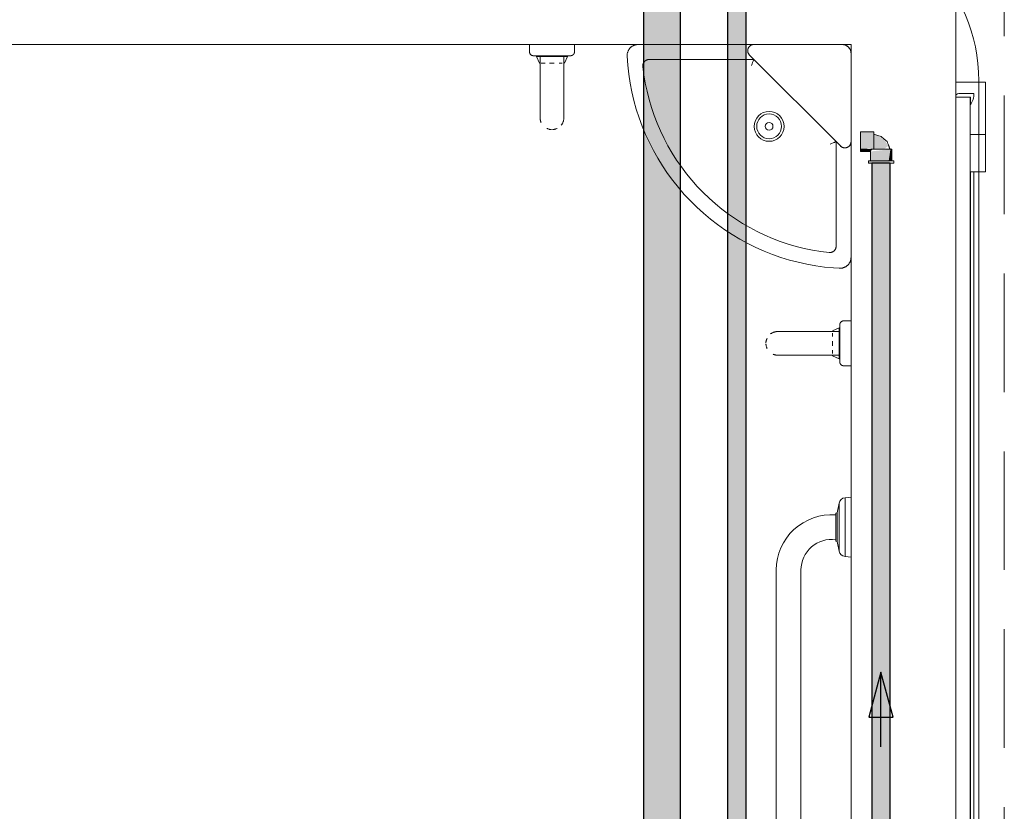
# Model space of a CAD drawing. Header units: millimetres. Extents: x 567 to 934, y -1 to 364.
# Tile 677 of 1056: x 798.15 to 800.78, y 92.27 to 94.39. Entities that reach past the tile are written whole.
import ezdxf

# ---------------------------------------------------------------- set-up
doc = ezdxf.new("R2010")
doc.units = ezdxf.units.MM
doc.header["$MEASUREMENT"] = 0
doc.linetypes.add('HIDDEN2', pattern=[0.47625, 0.3175, -0.15875])
for name, color, linetype, lineweight in [('A-ANNO-SYMB', 7, 'Continuous', 9), ('A-DETL', 7, 'Continuous', 13), ('A-GENM', 7, 'Continuous', 13), ('A-WALL', 7, 'Continuous', 25), ('AF-Condutos', 140, 'Continuous', 25), ('AF-Peça de utilização', 152, 'Continuous', 18), ('AF-Sentido conduto', 140, 'Continuous', 30), ('DI-Detalhes', 1, 'HIDDEN2', 9), ('Peças hidrossanitárias', 7, 'Continuous', 13)]:
    doc.layers.add(name, color=color, linetype=linetype, lineweight=lineweight)

msp = doc.modelspace()

# ---------------------------------------------------------------- hatches: boundary and pattern name
at = {"layer": 'AF-Condutos', "linetype": 'Continuous'}
for points in [[(799.915, 91.0487), (799.915, 104.4078), (799.8161, 104.4078), (799.8161, 91.0487)], [(800.09, 91.0877), (800.09, 101.4358), (800.0405, 101.4358), (800.0405, 91.0877)], [(800.476, 91.0877), (800.476, 94.0046), (800.4265, 94.0046), (800.4265, 91.0877)]]:
    msp.add_hatch(color=151, dxfattribs=at).paths.add_polyline_path(points)
at = {"layer": 'AF-Peça de utilização', "linetype": 'Continuous'}
for points in [[(800.432, 94.0888), (800.3963, 94.0888), (800.3963, 94.0811), (800.432, 94.0853)], [(800.432, 94.0853), (800.3963, 94.0811), (800.3963, 94.044), (800.432, 94.044)], [(800.4424, 94.0793), (800.432, 94.0824), (800.432, 94.0429), (800.4593, 94.0429), (800.4716, 94.0521), (800.4582, 94.0683)], [(800.4233, 94.0364), (800.4289, 94.0429), (800.3963, 94.044), (800.3963, 94.0373)], [(800.4233, 94.0364), (800.4233, 94.0114), (800.4718, 94.0114), (800.4762, 94.0421)], [(800.4791, 94.0114), (800.4801, 94.0429), (800.4763, 94.0429), (800.4718, 94.0114)], [(800.4177, 94.0114), (800.4177, 94.0046), (800.4687, 94.0046), (800.476, 94.011)]]:
    msp.add_hatch(color=161, dxfattribs=at).paths.add_polyline_path(points)

# ---------------------------------------------------------------- linework, layer by layer
at = {"layer": 'A-ANNO-SYMB', "color": 8, "linetype": 'Continuous', "lineweight": 5}
msp.add_line((800.7126, 90.6866), (800.7126, 94.2258), dxfattribs=at)
msp.add_arc((800.2626, 94.2258), 0.45, 0, 90, dxfattribs=at)
at = {"layer": 'A-DETL', "color": 8, "linetype": 'Continuous', "lineweight": 5}
msp.add_line((800.651, 87.679), (800.651, 104.7627), dxfattribs=at)
at = {"layer": 'A-GENM', "color": 8, "lineweight": 5}
for p, q in [((800.651, 94.2216), (800.731, 94.2216)), ((800.731, 94.2216), (800.731, 94.1216)), ((800.6992, 94.1916), (800.659, 94.1916)), ((800.651, 94.1836), (800.651, 94.1816)), ((800.6892, 94.1816), (800.651, 94.1816)), ((800.651, 94.1816), (800.651, 88.1816)), ((800.651, 94.1816), (800.6902, 94.1816)), ((800.6892, 88.1816), (800.6892, 94.1816)), ((800.6902, 94.1816), (800.6902, 94.1616)), ((800.731, 94.0816), (800.731, 94.1216)), ((800.6892, 94.0816), (800.731, 94.0816)), ((800.731, 94.0816), (800.731, 94.0216)), ((800.731, 93.9816), (800.731, 94.0216)), ((800.6892, 93.9816), (800.731, 93.9816)), ((800.6902, 93.9816), (800.6902, 88.3816)), ((800.6992, 88.3816), (800.6992, 93.9816)), ((800.6993, 88.3816), (800.6993, 93.9816))]:
    msp.add_line(p, q, dxfattribs=at)
for centre, radius, start, end in [((800.659, 94.1836), 0.00799, 90, 180), ((800.6551, 94.1885), 0.0442, 322.5606, 4.0606)]:
    msp.add_arc(centre, radius, start, end, dxfattribs=at)
at = {"layer": 'A-WALL', "color": 8, "lineweight": 5}
for p, q in [((800.651, 87.479), (800.651, 95.079)), ((798.051, 94.3227), (800.371, 94.3227)), ((800.371, 94.3227), (800.371, 90.7227))]:
    msp.add_line(p, q, dxfattribs=at)
at = {"layer": 'AF-Condutos'}
for p, q in [((799.8161, 104.4078), (799.8161, 91.0487)), ((799.915, 91.0487), (799.915, 104.4078)), ((800.0405, 101.4358), (800.0405, 91.0877)), ((800.09, 91.0877), (800.09, 101.4358)), ((800.4265, 94.0046), (800.4265, 91.0877)), ((800.4308, 94.0046), (800.4265, 94.0046)), ((800.4385, 94.0046), (800.4308, 94.0046)), ((800.4484, 94.0046), (800.4385, 94.0046)), ((800.4587, 94.0046), (800.4484, 94.0046)), ((800.4677, 94.0046), (800.4587, 94.0046)), ((800.4738, 94.0046), (800.4677, 94.0046)), ((800.476, 94.0046), (800.4738, 94.0046)), ((800.476, 91.0877), (800.476, 94.0046))]:
    msp.add_line(p, q, dxfattribs=at)
at = {"layer": 'AF-Peça de utilização'}
for p, q in [((800.3963, 94.0888), (800.3963, 94.0879)), ((800.432, 94.0888), (800.3963, 94.0888)), ((800.3963, 94.0879), (800.3963, 94.0853)), ((800.3963, 94.0853), (800.3963, 94.0811)), ((800.432, 94.0879), (800.432, 94.0888)), ((800.432, 94.0853), (800.432, 94.0879)), ((800.432, 94.0824), (800.432, 94.0853)), ((800.3963, 94.0811), (800.3963, 94.0757)), ((800.3963, 94.0757), (800.3963, 94.0694)), ((800.3963, 94.0694), (800.3963, 94.0626)), ((800.3963, 94.0626), (800.3963, 94.0558)), ((800.432, 94.0811), (800.432, 94.0824)), ((800.432, 94.0824), (800.432, 94.0818)), ((800.4424, 94.0793), (800.432, 94.0824)), ((800.432, 94.0818), (800.432, 94.0798)), ((800.432, 94.0757), (800.432, 94.0811)), ((800.432, 94.0798), (800.432, 94.0767)), ((800.432, 94.0767), (800.432, 94.0726)), ((800.432, 94.0694), (800.432, 94.0757)), ((800.432, 94.0726), (800.432, 94.0679)), ((800.432, 94.0626), (800.432, 94.0694)), ((800.432, 94.0679), (800.432, 94.0627)), ((800.432, 94.0627), (800.432, 94.0575)), ((800.432, 94.0558), (800.432, 94.0626)), ((800.4515, 94.0766), (800.4424, 94.0793)), ((800.4593, 94.0696), (800.4515, 94.0766)), ((800.4672, 94.0627), (800.4593, 94.0696)), ((800.4681, 94.0597), (800.4672, 94.0627)), ((800.4716, 94.0521), (800.4681, 94.0597)), ((800.3963, 94.0558), (800.3963, 94.0495)), ((800.3963, 94.0495), (800.3963, 94.044)), ((800.3963, 94.044), (800.3963, 94.0429)), ((800.3963, 94.0429), (800.3963, 94.0399)), ((800.3963, 94.0399), (800.3963, 94.0373)), ((800.3963, 94.0373), (800.3963, 94.0364)), ((800.3963, 94.0364), (800.4233, 94.0364)), ((800.4233, 94.0364), (800.4233, 94.0114)), ((800.4271, 94.0429), (800.4243, 94.0429)), ((800.4316, 94.0429), (800.4271, 94.0429)), ((800.432, 94.0429), (800.4316, 94.0429)), ((800.432, 94.0575), (800.432, 94.0524)), ((800.432, 94.0495), (800.432, 94.0558)), ((800.432, 94.0524), (800.432, 94.0476)), ((800.432, 94.044), (800.432, 94.0495)), ((800.432, 94.0476), (800.432, 94.0429)), ((800.432, 94.0429), (800.432, 94.044)), ((800.4375, 94.0429), (800.432, 94.0429)), ((800.432, 94.0429), (800.4364, 94.0429)), ((800.4364, 94.0429), (800.4416, 94.0429)), ((800.4443, 94.0429), (800.4375, 94.0429)), ((800.4416, 94.0429), (800.4474, 94.0429)), ((800.4517, 94.0429), (800.4443, 94.0429)), ((800.4474, 94.0429), (800.4534, 94.0429)), ((800.459, 94.0429), (800.4517, 94.0429)), ((800.4534, 94.0429), (800.4593, 94.0429)), ((800.4659, 94.0429), (800.459, 94.0429)), ((800.4593, 94.0429), (800.4647, 94.0429)), ((800.4647, 94.0429), (800.4693, 94.0429)), ((800.4718, 94.0429), (800.4659, 94.0429)), ((800.4693, 94.0429), (800.4728, 94.0429)), ((800.4712, 94.0534), (800.475, 94.0429)), ((800.4758, 94.0429), (800.4712, 94.0534)), ((800.475, 94.0429), (800.4716, 94.0521)), ((800.475, 94.0429), (800.4718, 94.0429)), ((800.4728, 94.0429), (800.475, 94.0429)), ((800.4758, 94.0429), (800.475, 94.0429)), ((800.475, 94.0429), (800.4758, 94.0429)), ((800.4763, 94.0429), (800.4758, 94.0429)), ((800.4791, 94.0429), (800.4763, 94.0429)), ((800.4801, 94.0429), (800.4791, 94.0429)), ((800.4801, 94.0114), (800.4801, 94.0429)), ((800.4188, 94.0114), (800.4177, 94.0114)), ((800.4177, 94.0114), (800.4177, 94.0046)), ((800.4222, 94.0114), (800.4188, 94.0114)), ((800.4233, 94.0114), (800.4222, 94.0114)), ((800.4265, 94.0114), (800.4233, 94.0114)), ((800.4233, 94.0114), (800.4243, 94.0114)), ((800.4243, 94.0114), (800.4271, 94.0114)), ((800.4276, 94.0114), (800.4265, 94.0114)), ((800.4271, 94.0114), (800.4316, 94.0114)), ((800.4347, 94.0114), (800.4276, 94.0114)), ((800.4316, 94.0114), (800.432, 94.0114)), ((800.432, 94.0114), (800.4375, 94.0114)), ((800.4429, 94.0114), (800.4347, 94.0114)), ((800.4375, 94.0114), (800.4443, 94.0114)), ((800.4517, 94.0114), (800.4429, 94.0114)), ((800.4443, 94.0114), (800.4517, 94.0114)), ((800.4605, 94.0114), (800.4517, 94.0114)), ((800.4517, 94.0114), (800.459, 94.0114)), ((800.459, 94.0114), (800.4659, 94.0114)), ((800.4687, 94.0114), (800.4605, 94.0114)), ((800.4659, 94.0114), (800.4718, 94.0114)), ((800.4757, 94.0114), (800.4687, 94.0114)), ((800.4718, 94.0114), (800.4763, 94.0114)), ((800.4801, 94.0114), (800.4757, 94.0114)), ((800.4763, 94.0114), (800.4791, 94.0114)), ((800.4791, 94.0114), (800.4801, 94.0114)), ((800.4811, 94.0114), (800.4801, 94.0114)), ((800.4845, 94.0114), (800.4811, 94.0114)), ((800.4857, 94.0114), (800.4845, 94.0114)), ((800.4857, 94.0046), (800.4857, 94.0114)), ((800.4177, 94.0046), (800.4188, 94.0046)), ((800.4188, 94.0046), (800.4222, 94.0046)), ((800.4222, 94.0046), (800.4265, 94.0046)), ((800.4265, 94.0046), (800.4276, 94.0046)), ((800.4276, 94.0046), (800.4347, 94.0046)), ((800.4347, 94.0046), (800.4429, 94.0046)), ((800.4429, 94.0046), (800.4517, 94.0046)), ((800.4517, 94.0046), (800.4605, 94.0046)), ((800.4605, 94.0046), (800.4687, 94.0046)), ((800.4687, 94.0046), (800.4757, 94.0046)), ((800.4757, 94.0046), (800.476, 94.0046)), ((800.476, 94.0046), (800.4811, 94.0046)), ((800.4811, 94.0046), (800.4845, 94.0046)), ((800.4845, 94.0046), (800.4857, 94.0046))]:
    msp.add_line(p, q, dxfattribs=at)
at = {"layer": 'AF-Sentido conduto'}
for p, q in [((800.451, 92.6427), (800.4186, 92.5219)), ((800.4833, 92.5219), (800.451, 92.6427)), ((800.4186, 92.5219), (800.4833, 92.5219))]:
    msp.add_line(p, q, dxfattribs=at)
msp.add_lwpolyline([(800.451, 92.4427), (800.451, 92.6427)], dxfattribs=at)
at = {"layer": 'DI-Detalhes'}
msp.add_lwpolyline([(795.62, 94.6622), (800.7809, 94.6622), (800.7809, 90.1586), (795.62, 90.1586), (795.62, 94.6622)], dxfattribs=at)
at = {"layer": 'Peças hidrossanitárias', "color": 8, "lineweight": 5}
for p, q in [((799.511, 94.3227), (799.511, 94.3027)), ((799.631, 94.3027), (799.631, 94.3227)), ((799.5293, 94.2927), (799.5293, 94.2907)), ((799.5293, 94.2927), (799.5293, 94.2907)), ((799.5293, 94.2907), (799.5377, 94.2727)), ((799.6127, 94.2907), (799.5293, 94.2907)), ((799.5385, 94.2727), (799.5377, 94.2727)), ((799.5393, 94.2927), (799.5393, 94.2327)), ((799.5523, 94.2727), (799.5417, 94.2727)), ((799.5772, 94.2727), (799.5647, 94.2727)), ((799.5985, 94.2727), (799.5897, 94.2727)), ((799.6027, 94.2327), (799.6027, 94.2927)), ((799.6043, 94.2727), (799.6127, 94.2907)), ((799.6127, 94.2907), (799.6127, 94.2927)), ((799.6127, 94.2907), (799.6127, 94.2927)), ((799.831, 94.2827), (799.8303, 94.2827)), ((799.831, 94.2827), (800.111, 94.2827)), ((800.0993, 94.2944), (800.3427, 94.051)), ((799.814, 94.2645), (799.8141, 94.2639)), ((800.331, 94.0627), (800.331, 93.7827)), ((800.0145, 93.8909), (800.0162, 93.8895)), ((800.331, 93.7821), (800.331, 93.7827)), ((800.3121, 93.7658), (800.3128, 93.7657)), ((800.339, 93.5644), (800.321, 93.556)), ((800.341, 93.5644), (800.339, 93.5644)), ((800.339, 93.481), (800.339, 93.5644)), ((800.341, 93.5644), (800.339, 93.5644)), ((800.371, 93.5827), (800.351, 93.5827)), ((800.341, 93.5544), (800.281, 93.5544)), ((800.321, 93.5414), (800.321, 93.5502)), ((800.321, 93.5164), (800.321, 93.5289)), ((800.281, 93.491), (800.341, 93.491)), ((800.321, 93.4951), (800.321, 93.504)), ((800.321, 93.4894), (800.321, 93.4901)), ((800.321, 93.4894), (800.339, 93.481)), ((800.339, 93.481), (800.341, 93.481)), ((800.339, 93.481), (800.341, 93.481)), ((800.351, 93.4627), (800.371, 93.4627)), ((800.355, 93.1093), (800.371, 93.1107)), ((800.3336, 93.0689), (800.3389, 93.0949)), ((800.3389, 93.0949), (800.3389, 92.9664)), ((800.355, 92.9521), (800.355, 93.1093)), ((800.33, 93.0682), (800.3336, 93.0689)), ((800.33, 93.0632), (800.33, 93.0682)), ((800.33, 92.9969), (800.33, 93.0632)), ((800.3336, 92.9925), (800.3336, 93.0689)), ((800.33, 92.9931), (800.33, 92.9969)), ((800.3336, 92.9925), (800.33, 92.9931)), ((800.3389, 92.9664), (800.3336, 92.9925)), ((800.371, 92.9507), (800.355, 92.9521)), ((800.171, 91.5373), (800.171, 92.916)), ((800.237, 92.916), (800.237, 91.5373))]:
    msp.add_line(p, q, dxfattribs=at)
for points in [[(799.8018, 94.3227), (799.8006, 94.3226), (799.7994, 94.3226), (799.7982, 94.3225), (799.797, 94.3223), (799.7958, 94.3221), (799.7946, 94.3218), (799.7935, 94.3215), (799.7923, 94.3211), (799.7912, 94.3207), (799.7901, 94.3203), (799.789, 94.3198), (799.7879, 94.3193), (799.7869, 94.3187), (799.7858, 94.3181), (799.7848, 94.3174), (799.7839, 94.3167), (799.7829, 94.316), (799.782, 94.3152), (799.7811, 94.3144), (799.7803, 94.3136), (799.7794, 94.3127), (799.7787, 94.3118), (799.7779, 94.3108), (799.7772, 94.3099), (799.7765, 94.3089), (799.7759, 94.3079), (799.7753, 94.3068), (799.7748, 94.3057), (799.7743, 94.3047), (799.7738, 94.3035), (799.7734, 94.3024), (799.773, 94.3013), (799.7727, 94.3001), (799.7724, 94.2989), (799.7722, 94.2978), (799.772, 94.2966), (799.7719, 94.2954), (799.7718, 94.2942), (799.7718, 94.293), (799.7718, 94.2918), (799.7718, 94.2911)], [(800.111, 94.3227), (800.1103, 94.3227), (800.1097, 94.3226), (800.109, 94.3226), (800.1083, 94.3225), (800.1077, 94.3223), (800.107, 94.3222), (800.1064, 94.322), (800.1058, 94.3218), (800.1051, 94.3216), (800.1045, 94.3214), (800.1039, 94.3211), (800.1033, 94.3208), (800.1028, 94.3205), (800.1022, 94.3201), (800.1016, 94.3198), (800.1011, 94.3194), (800.1006, 94.319), (800.1001, 94.3186), (800.0996, 94.3181), (800.0991, 94.3176), (800.0986, 94.3172), (800.0982, 94.3167), (800.0978, 94.3161), (800.0974, 94.3156), (800.097, 94.3151), (800.0967, 94.3145), (800.0964, 94.3139), (800.0961, 94.3133), (800.0958, 94.3127), (800.0955, 94.3121), (800.0953, 94.3115), (800.0951, 94.3109), (800.0949, 94.3102), (800.0948, 94.3096), (800.0947, 94.3089), (800.0946, 94.3083), (800.0945, 94.3076), (800.0944, 94.3069), (800.0944, 94.3063), (800.0944, 94.3056), (800.0945, 94.305), (800.0945, 94.3043), (800.0946, 94.3036), (800.0947, 94.303), (800.0949, 94.3023), (800.095, 94.3017), (800.0952, 94.3011), (800.0954, 94.3004), (800.0957, 94.2998), (800.0959, 94.2992), (800.0962, 94.2986), (800.0965, 94.298), (800.0969, 94.2975), (800.0972, 94.2969), (800.0976, 94.2964), (800.098, 94.2958), (800.0984, 94.2953), (800.0989, 94.2948), (800.0993, 94.2944)], [(800.371, 94.2987), (800.371, 94.2996), (800.3709, 94.3006), (800.3708, 94.3015), (800.3707, 94.3025), (800.3705, 94.3034), (800.3703, 94.3044), (800.3701, 94.3053), (800.3698, 94.3062), (800.3694, 94.3071), (800.3691, 94.308), (800.3687, 94.3089), (800.3683, 94.3098), (800.3678, 94.3106), (800.3673, 94.3114), (800.3668, 94.3122), (800.3662, 94.313), (800.3656, 94.3138), (800.365, 94.3145), (800.3644, 94.3152), (800.3637, 94.3159), (800.363, 94.3165), (800.3623, 94.3172), (800.3615, 94.3178), (800.3608, 94.3183), (800.36, 94.3189), (800.3591, 94.3194), (800.3583, 94.3198), (800.3574, 94.3203), (800.3566, 94.3207), (800.3557, 94.321), (800.3548, 94.3214), (800.3539, 94.3217), (800.3529, 94.3219), (800.352, 94.3221), (800.3511, 94.3223), (800.3501, 94.3225), (800.3492, 94.3226), (800.3482, 94.3226), (800.3472, 94.3227)], [(799.521, 94.2927), (799.5206, 94.2927), (799.5202, 94.2927), (799.5198, 94.2927), (799.5194, 94.2928), (799.519, 94.2929), (799.5186, 94.293), (799.5182, 94.2931), (799.5178, 94.2932), (799.5175, 94.2933), (799.5171, 94.2935), (799.5167, 94.2936), (799.5164, 94.2938), (799.516, 94.294), (799.5157, 94.2942), (799.5153, 94.2944), (799.515, 94.2947), (799.5147, 94.2949), (799.5144, 94.2952), (799.5141, 94.2954), (799.5138, 94.2957), (799.5135, 94.296), (799.5133, 94.2963), (799.513, 94.2966), (799.5128, 94.2969), (799.5126, 94.2973), (799.5124, 94.2976), (799.5122, 94.298), (799.512, 94.2983), (799.5118, 94.2987), (799.5117, 94.299), (799.5115, 94.2994), (799.5114, 94.2998), (799.5113, 94.3002), (799.5112, 94.3006), (799.5111, 94.301), (799.5111, 94.3014), (799.511, 94.3018), (799.511, 94.3022), (799.511, 94.3026), (799.511, 94.3027)], [(799.5198, 94.2927), (799.5194, 94.2928), (799.519, 94.2929), (799.5186, 94.293), (799.5182, 94.2931), (799.5178, 94.2932), (799.5175, 94.2933), (799.5171, 94.2935), (799.5167, 94.2936), (799.5164, 94.2938), (799.516, 94.294), (799.5157, 94.2942), (799.5153, 94.2944), (799.515, 94.2947), (799.5147, 94.2949), (799.5144, 94.2952), (799.5141, 94.2954), (799.5138, 94.2957), (799.5135, 94.296), (799.5133, 94.2963), (799.513, 94.2966), (799.5128, 94.2969), (799.5126, 94.2973), (799.5124, 94.2976), (799.5122, 94.298), (799.512, 94.2983), (799.5118, 94.2987), (799.5117, 94.299), (799.5115, 94.2994), (799.5114, 94.2998), (799.5113, 94.3002), (799.5112, 94.3006), (799.5111, 94.301), (799.5111, 94.3014), (799.511, 94.3018)], [(799.631, 94.3027), (799.631, 94.3023), (799.631, 94.3019), (799.6309, 94.3015), (799.6309, 94.3011), (799.6308, 94.3007), (799.6307, 94.3003), (799.6306, 94.2999), (799.6305, 94.2995), (799.6303, 94.2991), (799.6302, 94.2988), (799.63, 94.2984), (799.6299, 94.2981), (799.6297, 94.2977), (799.6295, 94.2974), (799.6292, 94.297), (799.629, 94.2967), (799.6288, 94.2964), (799.6285, 94.2961), (799.6282, 94.2958), (799.628, 94.2955), (799.6277, 94.2952), (799.6274, 94.295), (799.627, 94.2947), (799.6267, 94.2945), (799.6264, 94.2943), (799.626, 94.294), (799.6257, 94.2939), (799.6253, 94.2937), (799.625, 94.2935), (799.6246, 94.2934), (799.6242, 94.2932), (799.6239, 94.2931), (799.6235, 94.293), (799.6231, 94.2929), (799.6227, 94.2928), (799.6223, 94.2928), (799.6219, 94.2927), (799.6215, 94.2927), (799.6211, 94.2927), (799.621, 94.2927)], [(799.631, 94.3019), (799.6309, 94.3015), (799.6309, 94.3011), (799.6308, 94.3007), (799.6307, 94.3003), (799.6306, 94.2999), (799.6305, 94.2995), (799.6303, 94.2991), (799.6302, 94.2988), (799.63, 94.2984), (799.6299, 94.2981), (799.6297, 94.2977), (799.6295, 94.2974), (799.6292, 94.297), (799.629, 94.2967), (799.6288, 94.2964), (799.6285, 94.2961), (799.6282, 94.2958), (799.628, 94.2955), (799.6277, 94.2952), (799.6274, 94.295), (799.627, 94.2947), (799.6267, 94.2945), (799.6264, 94.2943), (799.626, 94.294), (799.6257, 94.2939), (799.6253, 94.2937), (799.625, 94.2935), (799.6246, 94.2934), (799.6242, 94.2932), (799.6239, 94.2931), (799.6235, 94.293), (799.6231, 94.2929), (799.6227, 94.2928), (799.6223, 94.2928)], [(799.5303, 94.2927), (799.5292, 94.2927), (799.5281, 94.2927), (799.5271, 94.2927), (799.5262, 94.2927), (799.5254, 94.2927), (799.5246, 94.2927), (799.5239, 94.2927), (799.5232, 94.2927), (799.5227, 94.2927), (799.5222, 94.2927), (799.5218, 94.2927), (799.5215, 94.2927), (799.5212, 94.2927), (799.5211, 94.2927), (799.521, 94.2927), (799.521, 94.2927)], [(799.521, 94.2927), (799.521, 94.2927), (799.5211, 94.2927), (799.5213, 94.2927), (799.5216, 94.2927), (799.522, 94.2927), (799.5224, 94.2927), (799.5229, 94.2927), (799.5235, 94.2927), (799.5242, 94.2927), (799.5249, 94.2927), (799.5257, 94.2927), (799.5266, 94.2927), (799.5276, 94.2927), (799.5286, 94.2927), (799.5297, 94.2927), (799.5309, 94.2927), (799.5321, 94.2927), (799.5334, 94.2927), (799.5347, 94.2927), (799.5362, 94.2927), (799.5376, 94.2927), (799.5391, 94.2927), (799.5407, 94.2927), (799.5423, 94.2927), (799.544, 94.2927), (799.5457, 94.2927), (799.5474, 94.2927), (799.5492, 94.2927), (799.551, 94.2927), (799.5529, 94.2927), (799.5547, 94.2927), (799.5566, 94.2927), (799.5586, 94.2927), (799.5605, 94.2927), (799.5625, 94.2927), (799.5645, 94.2927), (799.5665, 94.2927), (799.5684, 94.2927), (799.5704, 94.2927), (799.5724, 94.2927), (799.5744, 94.2927), (799.5764, 94.2927), (799.5784, 94.2927), (799.5804, 94.2927), (799.5823, 94.2927), (799.5843, 94.2927), (799.5862, 94.2927), (799.5881, 94.2927), (799.59, 94.2927), (799.5918, 94.2927), (799.5936, 94.2927), (799.5954, 94.2927), (799.5971, 94.2927), (799.5988, 94.2927), (799.6004, 94.2927), (799.602, 94.2927), (799.6035, 94.2927), (799.605, 94.2927), (799.6065, 94.2927), (799.6079, 94.2927), (799.6092, 94.2927), (799.6104, 94.2927), (799.6116, 94.2927), (799.6128, 94.2927), (799.6138, 94.2927), (799.6148, 94.2927), (799.6158, 94.2927), (799.6166, 94.2927), (799.6174, 94.2927), (799.6181, 94.2927), (799.6187, 94.2927), (799.6193, 94.2927), (799.6198, 94.2927), (799.6202, 94.2927), (799.6205, 94.2927), (799.6207, 94.2927), (799.6209, 94.2927), (799.621, 94.2927), (799.621, 94.2927)], [(799.5257, 94.2927), (799.5266, 94.2927), (799.5276, 94.2927), (799.5286, 94.2927), (799.5297, 94.2927), (799.5309, 94.2927)], [(799.5303, 94.2927), (799.5292, 94.2927), (799.5281, 94.2927), (799.5271, 94.2927), (799.5262, 94.2927)], [(799.621, 94.2927), (799.6209, 94.2927), (799.6208, 94.2927), (799.6206, 94.2927), (799.6203, 94.2927), (799.62, 94.2927), (799.6196, 94.2927), (799.619, 94.2927), (799.6184, 94.2927), (799.6178, 94.2927), (799.617, 94.2927), (799.6162, 94.2927), (799.6153, 94.2927), (799.6144, 94.2927), (799.6133, 94.2927), (799.6123, 94.2927), (799.6111, 94.2927)], [(799.6162, 94.2927), (799.6153, 94.2927), (799.6144, 94.2927), (799.6133, 94.2927), (799.6123, 94.2927), (799.6111, 94.2927)], [(799.6116, 94.2927), (799.6128, 94.2927), (799.6138, 94.2927), (799.6148, 94.2927), (799.6158, 94.2927)], [(799.7718, 94.2911), (799.7736, 94.2672), (799.7763, 94.2433), (799.7799, 94.2196), (799.7845, 94.196), (799.79, 94.1727), (799.7965, 94.1496), (799.8039, 94.1267), (799.8122, 94.1042), (799.8214, 94.082), (799.8314, 94.0603), (799.8423, 94.0389), (799.8541, 94.018), (799.8667, 93.9976), (799.8801, 93.9776), (799.8943, 93.9583), (799.9093, 93.9395), (799.9249, 93.9214), (799.9414, 93.9038), (799.9584, 93.887), (799.9762, 93.8709), (799.9946, 93.8554), (800.0136, 93.8407), (800.0331, 93.8268), (800.0532, 93.8137), (800.0738, 93.8014), (800.0949, 93.79), (800.1164, 93.7793), (800.1384, 93.7696), (800.1607, 93.7607), (800.1833, 93.7528), (800.2062, 93.7457), (800.2294, 93.7396), (800.2529, 93.7344), (800.2765, 93.7302), (800.3003, 93.7269), (800.3241, 93.7245), (800.3394, 93.7235)], [(799.8141, 94.2639), (799.814, 94.2646), (799.814, 94.2652), (799.814, 94.2659), (799.814, 94.2666), (799.8141, 94.2673), (799.8141, 94.268), (799.8142, 94.2686), (799.8144, 94.2693), (799.8145, 94.27), (799.8147, 94.2706), (799.8149, 94.2713), (799.8152, 94.2719), (799.8154, 94.2725), (799.8157, 94.2731), (799.816, 94.2737), (799.8164, 94.2743), (799.8167, 94.2749), (799.8171, 94.2755), (799.8175, 94.276), (799.8179, 94.2766), (799.8184, 94.2771), (799.8188, 94.2776), (799.8193, 94.278), (799.8198, 94.2785), (799.8203, 94.2789), (799.8209, 94.2793), (799.8214, 94.2797), (799.822, 94.2801), (799.8226, 94.2805), (799.8232, 94.2808), (799.8238, 94.2811), (799.8244, 94.2814), (799.8251, 94.2816), (799.8257, 94.2818), (799.8264, 94.282), (799.827, 94.2822), (799.8277, 94.2823), (799.8283, 94.2825), (799.829, 94.2826), (799.8297, 94.2826), (799.8304, 94.2827), (799.831, 94.2827)], [(799.8214, 94.2797), (799.8208, 94.2793), (799.8203, 94.2789), (799.8198, 94.2785), (799.8193, 94.278), (799.8188, 94.2775), (799.8183, 94.277), (799.8179, 94.2765), (799.8175, 94.276), (799.8171, 94.2754), (799.8167, 94.2749), (799.8163, 94.2743), (799.816, 94.2737)], [(800.1044, 94.2667), (800.1061, 94.2708), (800.1077, 94.2747), (800.1084, 94.2764), (800.109, 94.278), (800.1101, 94.2805), (800.1108, 94.2821), (800.111, 94.2827)], [(800.3121, 93.7658), (800.2899, 93.7686), (800.2678, 93.7723), (800.2459, 93.7768), (800.2242, 93.7823), (800.2027, 93.7886), (800.1814, 93.7957), (800.1605, 93.8037), (800.1399, 93.8126), (800.1197, 93.8222), (800.0999, 93.8327), (800.0805, 93.8439), (800.0616, 93.8559), (800.0432, 93.8686), (800.0253, 93.8821), (800.008, 93.8963), (799.9912, 93.9111), (799.975, 93.9267), (799.9595, 93.9428), (799.9447, 93.9596), (799.9305, 93.9769), (799.917, 93.9948), (799.9043, 94.0132), (799.8923, 94.0321), (799.881, 94.0515), (799.8706, 94.0713), (799.8609, 94.0915), (799.8521, 94.1121), (799.8441, 94.133), (799.8369, 94.1542), (799.8306, 94.1757), (799.8252, 94.1975), (799.8206, 94.2194), (799.8169, 94.2415), (799.8141, 94.2637), (799.8141, 94.2639)], [(799.5393, 94.2327), (799.5393, 94.2284), (799.5393, 94.2242), (799.5393, 94.22), (799.5393, 94.2158), (799.5393, 94.2116), (799.5393, 94.2075), (799.5393, 94.2034), (799.5393, 94.1993), (799.5393, 94.1953), (799.5393, 94.1914), (799.5393, 94.1875), (799.5393, 94.1837), (799.5393, 94.18), (799.5393, 94.1763), (799.5393, 94.1728), (799.5393, 94.1693), (799.5393, 94.166), (799.5393, 94.1627), (799.5393, 94.1596), (799.5393, 94.1566), (799.5393, 94.1537), (799.5393, 94.1509), (799.5393, 94.1483), (799.5393, 94.1458), (799.5393, 94.1434), (799.5393, 94.1412), (799.5393, 94.1391), (799.5393, 94.1372), (799.5393, 94.1354), (799.5393, 94.1338), (799.5393, 94.1324), (799.5393, 94.1311), (799.5393, 94.1299), (799.5393, 94.129), (799.5393, 94.1281), (799.5393, 94.1275), (799.5393, 94.127), (799.5393, 94.1267), (799.5393, 94.1266), (799.5393, 94.1266)], [(799.5393, 94.179), (799.5393, 94.1827), (799.5393, 94.1865), (799.5393, 94.1903), (799.5393, 94.1942), (799.5393, 94.1982), (799.5393, 94.2023), (799.5393, 94.2063), (799.5393, 94.2105), (799.5393, 94.2146), (799.5393, 94.2188), (799.5393, 94.2231), (799.5393, 94.2273), (799.5393, 94.2315)], [(799.6027, 94.1266), (799.6027, 94.1267), (799.6027, 94.1269), (799.6027, 94.1274), (799.6027, 94.128), (799.6027, 94.1287), (799.6027, 94.1296), (799.6027, 94.1307), (799.6027, 94.132), (799.6027, 94.1334), (799.6027, 94.135), (799.6027, 94.1367), (799.6027, 94.1386), (799.6027, 94.1406), (799.6027, 94.1428), (799.6027, 94.1451), (799.6027, 94.1476), (799.6027, 94.1502), (799.6027, 94.1529), (799.6027, 94.1558), (799.6027, 94.1588), (799.6027, 94.1619), (799.6027, 94.1651), (799.6027, 94.1684), (799.6027, 94.1718), (799.6027, 94.1754), (799.6027, 94.179), (799.6027, 94.1827), (799.6027, 94.1865), (799.6027, 94.1903), (799.6027, 94.1942), (799.6027, 94.1982), (799.6027, 94.2023), (799.6027, 94.2063), (799.6027, 94.2105), (799.6027, 94.2146), (799.6027, 94.2188), (799.6027, 94.2231), (799.6027, 94.2273), (799.6027, 94.2315), (799.6027, 94.2327)], [(799.6027, 94.2327), (799.6027, 94.2284), (799.6027, 94.2242), (799.6027, 94.22), (799.6027, 94.2158), (799.6027, 94.2116), (799.6027, 94.2075), (799.6027, 94.2034), (799.6027, 94.1993), (799.6027, 94.1953), (799.6027, 94.1914), (799.6027, 94.1875), (799.6027, 94.1837), (799.6027, 94.18), (799.6027, 94.1763), (799.6027, 94.1728), (799.6027, 94.1693), (799.6027, 94.166), (799.6027, 94.1627), (799.6027, 94.1596), (799.6027, 94.1566), (799.6027, 94.1537), (799.6027, 94.1509), (799.6027, 94.1483), (799.6027, 94.1458), (799.6027, 94.1434), (799.6027, 94.1412), (799.6027, 94.1391), (799.6027, 94.1372), (799.6027, 94.1354), (799.6027, 94.1338), (799.6027, 94.1324), (799.6027, 94.1311), (799.6027, 94.1299), (799.6027, 94.129), (799.6027, 94.1281), (799.6027, 94.1275), (799.6027, 94.127), (799.6027, 94.1267), (799.6027, 94.1266), (799.6027, 94.1266)], [(799.5393, 94.1266), (799.5393, 94.1267), (799.5393, 94.1269), (799.5393, 94.1274), (799.5393, 94.128), (799.5393, 94.1287), (799.5393, 94.1296), (799.5393, 94.1307), (799.5393, 94.132), (799.5393, 94.1334), (799.5393, 94.135), (799.5393, 94.1367), (799.5393, 94.1386), (799.5393, 94.1406), (799.5393, 94.1428), (799.5393, 94.1451), (799.5393, 94.1476), (799.5393, 94.1502), (799.5393, 94.1529)], [(799.5419, 94.1139), (799.5414, 94.1151), (799.541, 94.1163), (799.5406, 94.1175), (799.5403, 94.1187), (799.54, 94.12), (799.5397, 94.1212), (799.5396, 94.1225), (799.5394, 94.1237), (799.5393, 94.125), (799.5393, 94.1263), (799.5393, 94.1266)], [(799.6027, 94.1266), (799.6027, 94.1253), (799.6026, 94.1241), (799.6025, 94.1228), (799.6023, 94.1216), (799.6021, 94.1203), (799.6018, 94.1191), (799.6015, 94.1178), (799.6011, 94.1166), (799.6007, 94.1154), (799.6002, 94.1143), (799.5997, 94.1131), (799.5991, 94.112), (799.5985, 94.1109), (799.5978, 94.1098), (799.5971, 94.1087), (799.5964, 94.1077), (799.5956, 94.1067)], [(799.5697, 94.0949), (799.5685, 94.095), (799.5672, 94.0951), (799.5659, 94.0953), (799.5647, 94.0955), (799.5635, 94.0958), (799.5622, 94.0961), (799.561, 94.0965), (799.5598, 94.0969), (799.5586, 94.0974), (799.5575, 94.0979)], [(799.5848, 94.0981), (799.5836, 94.0975), (799.5825, 94.0971), (799.5813, 94.0966), (799.5801, 94.0962), (799.5789, 94.0959), (799.5776, 94.0956), (799.5764, 94.0954), (799.5751, 94.0952), (799.5739, 94.095), (799.5726, 94.0949)], [(800.331, 94.0627), (800.3304, 94.0624), (800.3288, 94.0618), (800.3263, 94.0607), (800.3247, 94.0601), (800.323, 94.0594), (800.3191, 94.0578), (800.315, 94.056)], [(800.3427, 94.051), (800.3432, 94.0505), (800.3437, 94.0501), (800.3442, 94.0496), (800.3447, 94.0492), (800.3453, 94.0489), (800.3458, 94.0485), (800.3464, 94.0482), (800.347, 94.0479), (800.3476, 94.0476), (800.3482, 94.0473), (800.3488, 94.0471), (800.3494, 94.0469), (800.3501, 94.0467), (800.3507, 94.0465), (800.3514, 94.0464), (800.352, 94.0463), (800.3527, 94.0462), (800.3533, 94.0461), (800.354, 94.0461), (800.3547, 94.0461), (800.3553, 94.0461), (800.356, 94.0462), (800.3566, 94.0463), (800.3573, 94.0464), (800.3579, 94.0465), (800.3586, 94.0466), (800.3592, 94.0468), (800.3599, 94.047), (800.3605, 94.0473), (800.3611, 94.0475), (800.3617, 94.0478), (800.3623, 94.0481), (800.3629, 94.0484), (800.3634, 94.0488), (800.364, 94.0491), (800.3645, 94.0495), (800.365, 94.0499), (800.3655, 94.0504), (800.366, 94.0508), (800.3665, 94.0513), (800.3669, 94.0518), (800.3673, 94.0523), (800.3677, 94.0528), (800.3681, 94.0534), (800.3685, 94.0539), (800.3688, 94.0545), (800.3691, 94.0551), (800.3694, 94.0557), (800.3697, 94.0563), (800.3699, 94.0569), (800.3702, 94.0575), (800.3704, 94.0582), (800.3705, 94.0588), (800.3707, 94.0594), (800.3708, 94.0601), (800.3709, 94.0608), (800.3709, 94.0614), (800.371, 94.0621), (800.371, 94.0627)], [(800.331, 93.7827), (800.331, 93.7821), (800.3309, 93.7814), (800.3309, 93.7807), (800.3308, 93.78), (800.3306, 93.7794), (800.3305, 93.7787), (800.3303, 93.778), (800.3301, 93.7774), (800.3299, 93.7767), (800.3296, 93.7761), (800.3294, 93.7755), (800.3291, 93.7749), (800.3287, 93.7743), (800.3284, 93.7737), (800.328, 93.7731), (800.3276, 93.7726), (800.3272, 93.772), (800.3267, 93.7715), (800.3263, 93.771), (800.3258, 93.7705), (800.3253, 93.77), (800.3248, 93.7696), (800.3243, 93.7692), (800.3237, 93.7688), (800.3231, 93.7684), (800.3226, 93.768), (800.322, 93.7677), (800.3214, 93.7674), (800.3207, 93.7671), (800.3201, 93.7668), (800.3195, 93.7666), (800.3188, 93.7664), (800.3182, 93.7662), (800.3175, 93.7661), (800.3168, 93.7659), (800.3161, 93.7658), (800.3155, 93.7658), (800.3148, 93.7657), (800.3141, 93.7657), (800.3134, 93.7657), (800.3127, 93.7657), (800.3121, 93.7658)], [(800.322, 93.7677), (800.3226, 93.7681), (800.3232, 93.7684), (800.3238, 93.7688), (800.3243, 93.7692), (800.3248, 93.7696), (800.3254, 93.7701), (800.3259, 93.7705), (800.3263, 93.771), (800.3268, 93.7715), (800.3272, 93.7721), (800.3276, 93.7726), (800.328, 93.7732)], [(800.3394, 93.7235), (800.3406, 93.7235), (800.3418, 93.7235), (800.343, 93.7235), (800.3442, 93.7236), (800.3454, 93.7238), (800.3466, 93.724), (800.3477, 93.7242), (800.3489, 93.7245), (800.3501, 93.7249), (800.3512, 93.7253), (800.3523, 93.7257), (800.3534, 93.7262), (800.3545, 93.7267), (800.3556, 93.7272), (800.3566, 93.7278), (800.3576, 93.7285), (800.3586, 93.7292), (800.3596, 93.7299), (800.3605, 93.7307), (800.3614, 93.7315), (800.3622, 93.7323), (800.3631, 93.7332), (800.3639, 93.7341), (800.3646, 93.735), (800.3653, 93.7359), (800.366, 93.7369), (800.3667, 93.7379), (800.3673, 93.739), (800.3678, 93.7401), (800.3683, 93.7411), (800.3688, 93.7422), (800.3692, 93.7434), (800.3696, 93.7445), (800.37, 93.7457), (800.3702, 93.7468), (800.3705, 93.748), (800.3707, 93.7492), (800.3708, 93.7504), (800.3709, 93.7516), (800.371, 93.7528), (800.371, 93.7535)], [(800.341, 93.5727), (800.341, 93.5731), (800.341, 93.5735), (800.3411, 93.5739), (800.3411, 93.5743), (800.3412, 93.5747), (800.3413, 93.575), (800.3414, 93.5754), (800.3415, 93.5758), (800.3416, 93.5762), (800.3418, 93.5766), (800.3419, 93.5769), (800.3421, 93.5773), (800.3423, 93.5776), (800.3425, 93.578), (800.3427, 93.5783), (800.343, 93.5786), (800.3432, 93.579), (800.3435, 93.5793), (800.3437, 93.5796), (800.344, 93.5798), (800.3443, 93.5801), (800.3446, 93.5804), (800.3449, 93.5806), (800.3453, 93.5809), (800.3456, 93.5811), (800.3459, 93.5813), (800.3463, 93.5815), (800.3466, 93.5817), (800.347, 93.5818), (800.3474, 93.582), (800.3477, 93.5821), (800.3481, 93.5823), (800.3485, 93.5824), (800.3489, 93.5825), (800.3493, 93.5825), (800.3497, 93.5826), (800.3501, 93.5826), (800.3505, 93.5827), (800.3509, 93.5827), (800.351, 93.5827)], [(800.341, 93.5633), (800.341, 93.5645), (800.341, 93.5655), (800.341, 93.5665), (800.341, 93.5674), (800.341, 93.5683), (800.341, 93.5691), (800.341, 93.5698), (800.341, 93.5704), (800.341, 93.571), (800.341, 93.5714), (800.341, 93.5719), (800.341, 93.5722), (800.341, 93.5724), (800.341, 93.5726), (800.341, 93.5727), (800.341, 93.5727)], [(800.341, 93.5727), (800.341, 93.5726), (800.341, 93.5725), (800.341, 93.5723), (800.341, 93.572), (800.341, 93.5717), (800.341, 93.5712), (800.341, 93.5707), (800.341, 93.5701), (800.341, 93.5695), (800.341, 93.5687), (800.341, 93.5679), (800.341, 93.567), (800.341, 93.5661), (800.341, 93.565), (800.341, 93.5639), (800.341, 93.5628), (800.341, 93.5616), (800.341, 93.5603), (800.341, 93.5589), (800.341, 93.5575), (800.341, 93.556), (800.341, 93.5545), (800.341, 93.553), (800.341, 93.5513), (800.341, 93.5497), (800.341, 93.548), (800.341, 93.5462), (800.341, 93.5445), (800.341, 93.5426), (800.341, 93.5408), (800.341, 93.5389), (800.341, 93.537), (800.341, 93.5351), (800.341, 93.5331), (800.341, 93.5312), (800.341, 93.5292), (800.341, 93.5272), (800.341, 93.5252), (800.341, 93.5232), (800.341, 93.5212), (800.341, 93.5192), (800.341, 93.5172), (800.341, 93.5152), (800.341, 93.5133), (800.341, 93.5113), (800.341, 93.5094), (800.341, 93.5075), (800.341, 93.5056), (800.341, 93.5037), (800.341, 93.5019), (800.341, 93.5001), (800.341, 93.4983), (800.341, 93.4966), (800.341, 93.4949), (800.341, 93.4932), (800.341, 93.4917), (800.341, 93.4901), (800.341, 93.4886), (800.341, 93.4872), (800.341, 93.4858), (800.341, 93.4845), (800.341, 93.4832), (800.341, 93.482), (800.341, 93.4809), (800.341, 93.4798), (800.341, 93.4788), (800.341, 93.4779), (800.341, 93.4771), (800.341, 93.4763), (800.341, 93.4756), (800.341, 93.4749), (800.341, 93.4744), (800.341, 93.4739), (800.341, 93.4735), (800.341, 93.4732), (800.341, 93.4729), (800.341, 93.4728), (800.341, 93.4727), (800.341, 93.4727)], [(800.341, 93.5679), (800.341, 93.567), (800.341, 93.5661), (800.341, 93.565), (800.341, 93.5639), (800.341, 93.5628)], [(800.341, 93.5633), (800.341, 93.5645), (800.341, 93.5655), (800.341, 93.5665), (800.341, 93.5674)], [(800.3411, 93.5739), (800.3411, 93.5743), (800.3412, 93.5747), (800.3413, 93.575), (800.3414, 93.5754), (800.3415, 93.5758), (800.3416, 93.5762), (800.3418, 93.5766), (800.3419, 93.5769), (800.3421, 93.5773), (800.3423, 93.5776), (800.3425, 93.578), (800.3427, 93.5783), (800.343, 93.5786), (800.3432, 93.579), (800.3435, 93.5793), (800.3437, 93.5796), (800.344, 93.5798), (800.3443, 93.5801), (800.3446, 93.5804), (800.3449, 93.5806), (800.3453, 93.5809), (800.3456, 93.5811), (800.3459, 93.5813), (800.3463, 93.5815), (800.3466, 93.5817), (800.347, 93.5818), (800.3474, 93.582), (800.3477, 93.5821), (800.3481, 93.5823), (800.3485, 93.5824), (800.3489, 93.5825), (800.3493, 93.5825), (800.3497, 93.5826), (800.3501, 93.5826)], [(800.1432, 93.5239), (800.1433, 93.5252), (800.1434, 93.5265), (800.1436, 93.5277), (800.1439, 93.529), (800.1441, 93.5302), (800.1445, 93.5314), (800.1448, 93.5326), (800.1453, 93.5338), (800.1457, 93.535), (800.1462, 93.5362)], [(800.1557, 93.5479), (800.1567, 93.5486), (800.1578, 93.5493), (800.1589, 93.55), (800.16, 93.5506), (800.1611, 93.5512), (800.1623, 93.5517), (800.1634, 93.5522), (800.1646, 93.5527), (800.1658, 93.553), (800.1671, 93.5534), (800.1683, 93.5537), (800.1695, 93.5539), (800.1708, 93.5541), (800.172, 93.5542), (800.1733, 93.5543), (800.1746, 93.5544), (800.1749, 93.5544)], [(800.281, 93.5544), (800.2767, 93.5544), (800.2725, 93.5544), (800.2683, 93.5544), (800.2641, 93.5544), (800.2599, 93.5544), (800.2558, 93.5544), (800.2517, 93.5544), (800.2476, 93.5544), (800.2436, 93.5544), (800.2397, 93.5544), (800.2358, 93.5544), (800.232, 93.5544), (800.2283, 93.5544), (800.2246, 93.5544), (800.2211, 93.5544), (800.2176, 93.5544), (800.2143, 93.5544), (800.211, 93.5544), (800.2079, 93.5544), (800.2049, 93.5544), (800.202, 93.5544), (800.1992, 93.5544), (800.1966, 93.5544), (800.1941, 93.5544), (800.1917, 93.5544), (800.1895, 93.5544), (800.1874, 93.5544), (800.1855, 93.5544), (800.1837, 93.5544), (800.1821, 93.5544), (800.1807, 93.5544), (800.1794, 93.5544), (800.1782, 93.5544), (800.1773, 93.5544), (800.1765, 93.5544), (800.1758, 93.5544), (800.1754, 93.5544), (800.1751, 93.5544), (800.1749, 93.5544), (800.1749, 93.5544)], [(800.1749, 93.5544), (800.175, 93.5544), (800.1753, 93.5544), (800.1757, 93.5544), (800.1763, 93.5544), (800.177, 93.5544), (800.178, 93.5544), (800.1791, 93.5544), (800.1803, 93.5544), (800.1817, 93.5544), (800.1833, 93.5544), (800.185, 93.5544), (800.1869, 93.5544), (800.1889, 93.5544), (800.1911, 93.5544), (800.1934, 93.5544), (800.1959, 93.5544), (800.1985, 93.5544), (800.2012, 93.5544), (800.2041, 93.5544), (800.2071, 93.5544), (800.2102, 93.5544), (800.2134, 93.5544), (800.2167, 93.5544), (800.2202, 93.5544), (800.2237, 93.5544), (800.2273, 93.5544), (800.231, 93.5544), (800.2348, 93.5544), (800.2386, 93.5544), (800.2426, 93.5544), (800.2465, 93.5544), (800.2506, 93.5544), (800.2547, 93.5544), (800.2588, 93.5544), (800.263, 93.5544), (800.2672, 93.5544), (800.2714, 93.5544), (800.2756, 93.5544), (800.2798, 93.5544)], [(800.1464, 93.5089), (800.1459, 93.51), (800.1454, 93.5112), (800.1449, 93.5124), (800.1446, 93.5136), (800.1442, 93.5148), (800.1439, 93.516), (800.1437, 93.5173), (800.1435, 93.5185), (800.1434, 93.5198), (800.1433, 93.5211)], [(800.1749, 93.491), (800.1737, 93.491), (800.1724, 93.4911), (800.1711, 93.4912), (800.1699, 93.4914), (800.1686, 93.4916), (800.1674, 93.4919), (800.1662, 93.4922), (800.1649, 93.4926), (800.1638, 93.493), (800.1626, 93.4935)], [(800.1749, 93.491), (800.175, 93.491), (800.1753, 93.491), (800.1757, 93.491), (800.1763, 93.491), (800.177, 93.491), (800.178, 93.491), (800.1791, 93.491), (800.1803, 93.491), (800.1817, 93.491), (800.1833, 93.491), (800.185, 93.491), (800.1869, 93.491), (800.1889, 93.491), (800.1911, 93.491), (800.1934, 93.491), (800.1959, 93.491), (800.1985, 93.491), (800.2012, 93.491), (800.2041, 93.491), (800.2071, 93.491), (800.2102, 93.491), (800.2134, 93.491), (800.2167, 93.491), (800.2202, 93.491), (800.2237, 93.491), (800.2273, 93.491), (800.231, 93.491), (800.2348, 93.491), (800.2386, 93.491), (800.2426, 93.491), (800.2465, 93.491), (800.2506, 93.491), (800.2547, 93.491), (800.2588, 93.491), (800.263, 93.491), (800.2672, 93.491), (800.2714, 93.491), (800.2756, 93.491), (800.2798, 93.491), (800.281, 93.491)], [(800.202, 93.491), (800.1992, 93.491), (800.1966, 93.491), (800.1941, 93.491), (800.1917, 93.491), (800.1895, 93.491), (800.1874, 93.491), (800.1855, 93.491), (800.1837, 93.491), (800.1821, 93.491), (800.1807, 93.491), (800.1794, 93.491), (800.1782, 93.491), (800.1773, 93.491), (800.1765, 93.491), (800.1758, 93.491), (800.1754, 93.491), (800.1751, 93.491), (800.1749, 93.491), (800.1749, 93.491)], [(800.281, 93.491), (800.2767, 93.491), (800.2725, 93.491), (800.2683, 93.491), (800.2641, 93.491), (800.2599, 93.491), (800.2558, 93.491), (800.2517, 93.491), (800.2476, 93.491), (800.2436, 93.491), (800.2397, 93.491), (800.2358, 93.491), (800.232, 93.491), (800.2283, 93.491)], [(800.341, 93.4727), (800.341, 93.4727), (800.341, 93.4728), (800.341, 93.473), (800.341, 93.4733), (800.341, 93.4737), (800.341, 93.4741), (800.341, 93.4746), (800.341, 93.4752), (800.341, 93.4759), (800.341, 93.4766), (800.341, 93.4774), (800.341, 93.4783), (800.341, 93.4793), (800.341, 93.4803), (800.341, 93.4814), (800.341, 93.4826)], [(800.341, 93.4774), (800.341, 93.4783), (800.341, 93.4793), (800.341, 93.4803), (800.341, 93.4814), (800.341, 93.4826)], [(800.341, 93.482), (800.341, 93.4809), (800.341, 93.4798), (800.341, 93.4788), (800.341, 93.4779)], [(800.351, 93.4627), (800.3506, 93.4627), (800.3502, 93.4627), (800.3498, 93.4627), (800.3494, 93.4628), (800.349, 93.4629), (800.3486, 93.463), (800.3482, 93.4631), (800.3478, 93.4632), (800.3475, 93.4633), (800.3471, 93.4635), (800.3467, 93.4636), (800.3464, 93.4638), (800.346, 93.464), (800.3457, 93.4642), (800.3453, 93.4644), (800.345, 93.4647), (800.3447, 93.4649), (800.3444, 93.4652), (800.3441, 93.4654), (800.3438, 93.4657), (800.3435, 93.466), (800.3433, 93.4663), (800.343, 93.4666), (800.3428, 93.4669), (800.3426, 93.4673), (800.3424, 93.4676), (800.3422, 93.468), (800.342, 93.4683), (800.3418, 93.4687), (800.3417, 93.469), (800.3415, 93.4694), (800.3414, 93.4698), (800.3413, 93.4702), (800.3412, 93.4706), (800.3411, 93.471), (800.3411, 93.4714), (800.341, 93.4718), (800.341, 93.4722), (800.341, 93.4726), (800.341, 93.4727)], [(800.3502, 93.4627), (800.3498, 93.4627), (800.3494, 93.4628), (800.349, 93.4629), (800.3486, 93.463), (800.3482, 93.4631), (800.3478, 93.4632), (800.3475, 93.4633), (800.3471, 93.4635), (800.3467, 93.4636), (800.3464, 93.4638), (800.346, 93.464), (800.3457, 93.4642), (800.3453, 93.4644), (800.345, 93.4647), (800.3447, 93.4649), (800.3444, 93.4652), (800.3441, 93.4654), (800.3438, 93.4657), (800.3435, 93.466), (800.3433, 93.4663), (800.343, 93.4666), (800.3428, 93.4669), (800.3426, 93.4673), (800.3424, 93.4676), (800.3422, 93.468), (800.342, 93.4683), (800.3418, 93.4687), (800.3417, 93.469), (800.3415, 93.4694), (800.3414, 93.4698), (800.3413, 93.4702), (800.3412, 93.4706), (800.3411, 93.471), (800.3411, 93.4714)]]:
    msp.add_lwpolyline(points, dxfattribs=at)
for centre, radius, start, end in [((800.111, 94.3061), 0.0166, 90, 156.6438), ((800.347, 94.2987), 0.024, 75, 90), ((800.111, 94.3061), 0.0166, 156.6438, 225), ((800.347, 94.2987), 0.024, 30, 60), ((800.347, 94.2987), 0.024, 0, 15), ((800.1518, 94.1035), 0.04, 90, 270), ((800.1518, 94.1035), 0.04, 360, 180), ((800.1518, 94.1035), 0.04, 270, 90), ((800.1518, 94.1035), 0.0332, 0, 180), ((800.1518, 94.1035), 0.0103, 0, 180), ((800.1518, 94.1035), 0.04, 180, 360), ((800.1518, 94.1035), 0.0332, 180, 0), ((800.1518, 94.1035), 0.0103, 180, 360), ((800.3544, 94.0627), 0.0166, 293.3562, 0), ((800.3544, 94.0627), 0.0166, 225, 293.3562), ((800.3566, 93.0913), 0.018, 95, 168.4393), ((800.3186, 92.916), 0.1476, 85.5871, 180), ((800.3186, 92.916), 0.0816, 82.0015, 180), ((800.3566, 92.97), 0.018, 191.5607, 265)]:
    msp.add_arc(centre, radius, start, end, dxfattribs=at)

doc.saveas('drawing.dxf')
